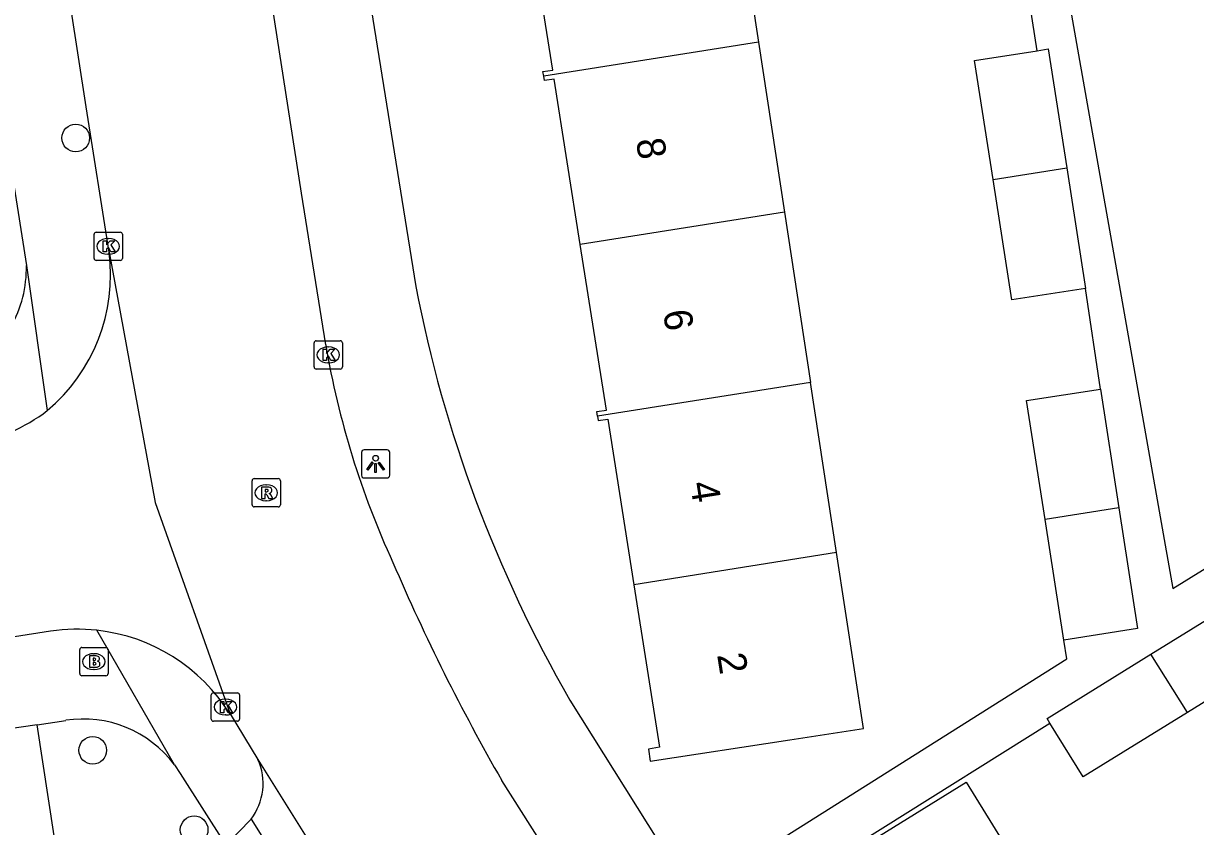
# Model space of a CAD drawing. Extents: x 160077 to 160945, y 386481 to 387498.
# Drawn here: x 160446.25 to 160487.71, y 387277.35 to 387305.76 of the extents above; entities that cross this region are included whole.
import ezdxf

# ---------------------------------------------------------------- set-up
doc = ezdxf.new("R2010")
doc.units = 0
for name, color, linetype in [('IMGEO_Boom', 7, 'Continuous'), ('IMGEO_Brandkraan', 7, 'Continuous'), ('IMGEO_Kolk', 7, 'Continuous'), ('IMGEO_Lichtpunt', 7, 'Continuous'), ('IMGEO_Pand', 7, 'Continuous'), ('IMGEO_Pand_nummerreeks', 7, 'Continuous'), ('IMGEO_Rijbaan_lokaal_open', 7, 'Continuous'), ('IMGEO_Rioolput', 7, 'Continuous'), ('IMGEO_Voetpad_open', 7, 'Continuous')]:
    doc.layers.add(name, color=color, linetype=linetype)

msp = doc.modelspace()

# ---------------------------------------------------------------- linework, layer by layer
at = {"layer": 'IMGEO_Boom'}
for centre in [(160448.103, 387301.71), (160448.704, 387280.046), (160452.29, 387277.235)]:
    msp.add_circle(centre, 0.489, dxfattribs=at)
at = {"layer": 'IMGEO_Brandkraan'}
for p, q in [((160448.243, 387282.758), (160448.243, 387283.61)), ((160448.318, 387283.684), (160449.17, 387283.684)), ((160449.244, 387283.61), (160449.244, 387282.758)), ((160448.731, 387283.464), (160448.756, 387283.464)), ((160448.754, 387282.904), (160448.729, 387282.904)), ((160449.17, 387282.684), (160448.318, 387282.684))]:
    msp.add_line(p, q, dxfattribs=at)
for points in [[(160448.243, 387282.758), (160448.243, 387283.61)], [(160448.318, 387283.684), (160449.17, 387283.684)], [(160449.244, 387283.61), (160449.244, 387282.758)], [(160448.591, 387283.384), (160448.591, 387282.984), (160448.804, 387282.984)], [(160448.822, 387283.384), (160448.591, 387283.384)], [(160448.77, 387283.303), (160448.716, 387283.303), (160448.716, 387283.227)], [(160448.716, 387283.227), (160448.769, 387283.227)], [(160448.778, 387283.151), (160448.716, 387283.151), (160448.716, 387283.07)], [(160448.716, 387283.07), (160448.778, 387283.07)], [(160449.17, 387282.684), (160448.318, 387282.684)]]:
    msp.add_lwpolyline(points, dxfattribs=at)
for centre, radius, start, end in [((160448.32, 387283.608), 0.0765, 91.552, 178.448), ((160448.32, 387283.608), 0.0765, 91.552, 178.448), ((160449.168, 387283.608), 0.0765, 1.552, 88.448), ((160449.168, 387283.608), 0.0765, 1.552, 88.448), ((160448.771, 387283.265), 0.0379, 267.8285, 90.9355), ((160448.826, 387283.239), 0.145, 59.4692, 91.5367), ((160448.851, 387283.286), 0.0922, 285.5137, 58.1501), ((160448.856, 387283.094), 0.105, 301.3115, 78.989), ((160448.779, 387283.11), 0.0404, 269.8759, 90.5077), ((160448.81, 387283.235), 0.251, 268.6676, 293.5347), ((160448.32, 387282.76), 0.0765, 181.552, 268.448), ((160448.32, 387282.76), 0.0765, 181.552, 268.448), ((160449.168, 387282.76), 0.0765, 271.552, 358.448), ((160449.168, 387282.76), 0.0765, 271.552, 358.448)]:
    msp.add_arc(centre, radius, start, end, dxfattribs=at)
for centre, major_axis, ratio, start_param, end_param in [((160448.73, 387283.184), (-0.387, 0.002), 0.722429, 4.712389, 7.853982), ((160448.755, 387283.184), (-0.39, 0.002), 0.717154, 1.570796, 4.712389)]:
    msp.add_ellipse(centre, major_axis=major_axis, ratio=ratio, start_param=start_param, end_param=end_param, dxfattribs=at)
at = {"layer": 'IMGEO_Kolk'}
for p, q in [((160448.75, 387297.45), (160448.75, 387298.302)), ((160448.825, 387298.376), (160449.677, 387298.376)), ((160449.238, 387298.156), (160449.263, 387298.156)), ((160449.751, 387298.302), (160449.751, 387297.45)), ((160449.677, 387297.376), (160448.825, 387297.376)), ((160449.261, 387297.596), (160449.236, 387297.596)), ((160456.533, 387293.609), (160456.533, 387294.461)), ((160456.608, 387294.535), (160457.46, 387294.535)), ((160457.534, 387294.461), (160457.534, 387293.609)), ((160457.021, 387294.315), (160457.046, 387294.315)), ((160457.044, 387293.755), (160457.019, 387293.755)), ((160457.46, 387293.535), (160456.608, 387293.535)), ((160452.897, 387281.15), (160452.897, 387282.002)), ((160452.972, 387282.076), (160453.824, 387282.076)), ((160453.898, 387282.002), (160453.898, 387281.15)), ((160453.385, 387281.856), (160453.41, 387281.856)), ((160453.408, 387281.296), (160453.383, 387281.296)), ((160453.824, 387281.076), (160452.972, 387281.076))]:
    msp.add_line(p, q, dxfattribs=at)
for points in [[(160448.75, 387297.45), (160448.75, 387298.302)], [(160448.825, 387298.376), (160449.677, 387298.376)], [(160449.751, 387298.302), (160449.751, 387297.45)], [(160449.071, 387298.076), (160449.194, 387298.076), (160449.194, 387297.925), (160449.324, 387298.076), (160449.488, 387298.076), (160449.342, 387297.925), (160449.495, 387297.676), (160449.343, 387297.676), (160449.258, 387297.84), (160449.194, 387297.773), (160449.194, 387297.676), (160449.071, 387297.676), (160449.071, 387298.076)], [(160449.677, 387297.376), (160448.825, 387297.376)], [(160456.533, 387293.609), (160456.533, 387294.461)], [(160456.608, 387294.535), (160457.46, 387294.535)], [(160457.534, 387294.461), (160457.534, 387293.609)], [(160456.854, 387294.235), (160456.977, 387294.235), (160456.977, 387294.084), (160457.107, 387294.235), (160457.271, 387294.235), (160457.125, 387294.084), (160457.278, 387293.835), (160457.126, 387293.835), (160457.041, 387293.999), (160456.977, 387293.932), (160456.977, 387293.835), (160456.854, 387293.835), (160456.854, 387294.235)], [(160457.46, 387293.535), (160456.608, 387293.535)], [(160452.897, 387281.15), (160452.897, 387282.002)], [(160452.972, 387282.076), (160453.824, 387282.076)], [(160453.898, 387282.002), (160453.898, 387281.15)], [(160453.218, 387281.776), (160453.341, 387281.776), (160453.341, 387281.625), (160453.471, 387281.776), (160453.635, 387281.776), (160453.489, 387281.625), (160453.642, 387281.376), (160453.49, 387281.376), (160453.405, 387281.54), (160453.341, 387281.473), (160453.341, 387281.376), (160453.218, 387281.376), (160453.218, 387281.776)], [(160453.824, 387281.076), (160452.972, 387281.076)]]:
    msp.add_lwpolyline(points, dxfattribs=at)
for centre, start, end in [((160448.827, 387298.3), 91.552, 178.448), ((160448.827, 387298.3), 91.552, 178.448), ((160449.675, 387298.3), 1.552, 88.448), ((160449.675, 387298.3), 1.552, 88.448), ((160448.827, 387297.452), 181.552, 268.448), ((160448.827, 387297.452), 181.552, 268.448), ((160449.675, 387297.452), 271.552, 358.448), ((160449.675, 387297.452), 271.552, 358.448), ((160456.61, 387294.459), 91.552, 178.448), ((160456.61, 387294.459), 91.552, 178.448), ((160457.458, 387294.459), 1.552, 88.448), ((160457.458, 387294.459), 1.552, 88.448), ((160456.61, 387293.611), 181.552, 268.448), ((160456.61, 387293.611), 181.552, 268.448), ((160457.458, 387293.611), 271.552, 358.448), ((160457.458, 387293.611), 271.552, 358.448), ((160452.974, 387282), 91.552, 178.448), ((160452.974, 387282), 91.552, 178.448), ((160453.822, 387282), 1.552, 88.448), ((160453.822, 387282), 1.552, 88.448), ((160452.974, 387281.152), 181.552, 268.448), ((160452.974, 387281.152), 181.552, 268.448), ((160453.822, 387281.152), 271.552, 358.448), ((160453.822, 387281.152), 271.552, 358.448)]:
    msp.add_arc(centre, 0.0765, start, end, dxfattribs=at)
for centre, major_axis, ratio, start_param, end_param in [((160449.237, 387297.876), (-0.387, 0.002), 0.722429, 4.712389, 7.853982), ((160449.262, 387297.876), (-0.39, 0.002), 0.717154, 1.570796, 4.712389), ((160457.02, 387294.035), (-0.387, 0.002), 0.722429, 4.712389, 7.853982), ((160457.045, 387294.035), (-0.39, 0.002), 0.717154, 1.570796, 4.712389), ((160453.384, 387281.576), (-0.387, 0.002), 0.722429, 4.712389, 7.853982), ((160453.409, 387281.576), (-0.39, 0.002), 0.717154, 1.570796, 4.712389)]:
    msp.add_ellipse(centre, major_axis=major_axis, ratio=ratio, start_param=start_param, end_param=end_param, dxfattribs=at)
at = {"layer": 'IMGEO_Lichtpunt'}
for p, q in [((160459.113, 387290.677), (160458.305, 387290.677)), ((160459.113, 387290.677), (160458.305, 387290.677)), ((160458.211, 387290.582), (160458.211, 387289.775)), ((160458.211, 387290.582), (160458.211, 387289.775)), ((160459.207, 387289.775), (160459.207, 387290.582)), ((160459.207, 387289.775), (160459.207, 387290.582)), ((160458.305, 387289.681), (160459.113, 387289.681)), ((160458.305, 387289.681), (160459.113, 387289.681))]:
    msp.add_line(p, q, dxfattribs=at)
for points in [[(160458.585, 387290.246), (160458.624, 387290.218), (160458.436, 387289.956), (160458.398, 387289.983), (160458.585, 387290.246)], [(160458.797, 387290.218), (160458.835, 387290.245), (160459.022, 387289.983), (160458.983, 387289.955), (160458.797, 387290.218)], [(160458.687, 387290.198), (160458.734, 387290.198), (160458.734, 387289.876), (160458.687, 387289.876), (160458.687, 387290.198)]]:
    msp.add_lwpolyline(points, dxfattribs=at)
msp.add_circle((160458.71, 387290.38), 0.0994, dxfattribs=at)
for centre, start, end in [((160458.305, 387290.582), 90, 180), ((160458.305, 387290.582), 90, 180), ((160459.113, 387290.582), 0, 90), ((160459.113, 387290.582), 0, 90), ((160458.305, 387289.775), 180, 270), ((160458.305, 387289.775), 180, 270), ((160459.113, 387289.775), 270, 0), ((160459.113, 387289.775), 270, 360)]:
    msp.add_arc(centre, 0.0946, start, end, dxfattribs=at)
at = {"layer": 'IMGEO_Pand'}
for points in [[(160471.329, 387311.117), (160472.25, 387305.098)], [(160464.655, 387303.899), (160464.63, 387304.057), (160464.973, 387304.111), (160464.048, 387309.968)], [(160472.25, 387305.098), (160464.655, 387303.899)], [(160472.25, 387305.098), (160473.172, 387299.08)], [(160480.549, 387300.245), (160479.896, 387304.454), (160482.113, 387304.798)], [(160482.113, 387304.798), (160482.503, 387304.858), (160483.155, 387300.656)], [(160465.947, 387297.939), (160465.023, 387303.795), (160464.68, 387303.741), (160464.655, 387303.899)], [(160480.549, 387300.245), (160483.155, 387300.656)], [(160483.155, 387300.656), (160483.818, 387296.388)], [(160483.818, 387296.388), (160481.211, 387295.984), (160480.549, 387300.245)], [(160473.172, 387299.08), (160465.947, 387297.939)], [(160473.172, 387299.08), (160474.093, 387293.06)], [(160466.558, 387291.871), (160466.533, 387292.029), (160466.872, 387292.082), (160465.947, 387297.939)], [(160474.093, 387293.06), (160466.558, 387291.871)], [(160475.014, 387287.042), (160474.093, 387293.06)], [(160482.391, 387288.212), (160481.738, 387292.416), (160484.345, 387292.82)], [(160484.345, 387292.82), (160484.996, 387288.626)], [(160466.558, 387291.871), (160466.583, 387291.713), (160466.922, 387291.766), (160467.847, 387285.905)], [(160484.996, 387288.626), (160482.391, 387288.212)], [(160484.996, 387288.626), (160485.66, 387284.35), (160483.053, 387283.946)], [(160483.053, 387283.946), (160482.391, 387288.212)], [(160475.014, 387287.042), (160467.847, 387285.905)], [(160467.847, 387285.905), (160468.755, 387280.152), (160468.356, 387280.091), (160468.422, 387279.661), (160473.365, 387280.418), (160475.967, 387280.816), (160475.014, 387287.042)], [(160486.134, 387283.443), (160489.52, 387285.535)], [(160489.52, 387285.535), (160490.798, 387283.467), (160487.429, 387281.386)], [(160482.563, 387281.001), (160482.458, 387281.171), (160486.134, 387283.443)], [(160487.429, 387281.386), (160486.134, 387283.443)], [(160487.429, 387281.386), (160483.736, 387279.103), (160482.563, 387281.001)], [(160476.033, 387276.718), (160479.598, 387278.921), (160480.876, 387276.853), (160477.328, 387274.661)]]:
    msp.add_lwpolyline(points, dxfattribs=at)
at = {"layer": 'IMGEO_Rijbaan_lokaal_open'}
for points in [[(160449.285, 387297.666), (160448.468, 387302.807), (160443.348, 387335.908), (160439.116, 387362.429), (160435.904, 387382.909), (160432.676, 387403.453)], [(160456.945, 387294.39), (160456.089, 387299.755), (160453.651, 387315.452)], [(160449.285, 387297.666), (160450.91, 387288.812), (160453.559, 387281.332)], [(160447.213, 387284.258), (160410.581, 387278.491), (160401.538, 387277.092)], [(160453.559, 387281.332), (160454.544, 387279.719)], [(160454.544, 387279.719), (160463.8, 387264.904), (160472.539, 387250.825)], [(160482.077, 387248.744), (160480.89, 387250.608), (160479.886, 387252.225), (160472.444, 387264.366), (160463.176, 387278.973)]]:
    msp.add_lwpolyline(points, dxfattribs=at)
for centre, radius, start, end in [((160443.036, 387296.88), 6.298, 310.1118, 7.1732), ((160487.218, 387299.517), 30.704, 189.6129, 204.7043), ((160443.095, 387297.34), 6.621, 281.464, 307.1566), ((160526.809, 387315.575), 73.409, 203.17517, 209.90737), ((160448.159, 387278.01), 6.319, 83.6896, 98.6145), ((160448.161, 387277.969), 6.36, 31.9219, 83.7461)]:
    msp.add_arc(centre, radius, start, end, dxfattribs=at)
at = {"layer": 'IMGEO_Rioolput'}
for p, q in [((160454.34, 387288.73), (160454.34, 387289.582)), ((160454.415, 387289.656), (160455.267, 387289.656)), ((160454.828, 387289.436), (160454.853, 387289.436)), ((160455.341, 387289.582), (160455.341, 387288.73)), ((160455.267, 387288.656), (160454.415, 387288.656)), ((160454.851, 387288.876), (160454.826, 387288.876))]:
    msp.add_line(p, q, dxfattribs=at)
for points in [[(160454.34, 387288.73), (160454.34, 387289.582)], [(160454.415, 387289.656), (160455.267, 387289.656)], [(160455.341, 387289.582), (160455.341, 387288.73)], [(160454.929, 387289.354), (160454.677, 387289.356), (160454.677, 387288.956)], [(160454.677, 387288.956), (160454.801, 387288.956), (160454.801, 387289.118), (160454.812, 387289.118)], [(160454.855, 387289.275), (160454.801, 387289.275), (160454.801, 387289.194)], [(160454.801, 387289.194), (160454.853, 387289.194)], [(160454.859, 387289.089), (160454.93, 387288.956), (160455.07, 387288.956), (160455.005, 387289.082)], [(160455.267, 387288.656), (160454.415, 387288.656)]]:
    msp.add_lwpolyline(points, dxfattribs=at)
for centre, radius, start, end in [((160454.417, 387289.58), 0.0765, 91.552, 178.448), ((160454.417, 387289.58), 0.0765, 91.552, 178.448), ((160455.265, 387289.58), 0.0765, 1.552, 88.448), ((160455.265, 387289.58), 0.0765, 1.552, 88.448), ((160454.811, 387289.065), 0.0533, 26.0293, 88.6989), ((160454.837, 387289.383), 0.19, 274.7715, 282.9687), ((160454.861, 387289.179), 0.0964, 77.0061, 93.1865), ((160454.875, 387289.236), 0.0378, 276.6634, 79.6772), ((160454.928, 387289.244), 0.109, 350.3612, 89.416), ((160454.926, 387289.244), 0.112, 277.5842, 350.9817), ((160454.91, 387289.029), 0.108, 29.5134, 73.7905), ((160454.417, 387288.732), 0.0765, 181.552, 268.448), ((160454.417, 387288.732), 0.0765, 181.552, 268.448), ((160455.265, 387288.732), 0.0765, 271.552, 358.448), ((160455.265, 387288.732), 0.0765, 271.552, 358.448)]:
    msp.add_arc(centre, radius, start, end, dxfattribs=at)
for centre, major_axis, ratio, start_param, end_param in [((160454.827, 387289.156), (-0.387, 0.002), 0.722429, 4.712389, 7.853982), ((160454.852, 387289.156), (-0.39, 0.002), 0.717154, 1.570796, 4.712389)]:
    msp.add_ellipse(centre, major_axis=major_axis, ratio=ratio, start_param=start_param, end_param=end_param, dxfattribs=at)
at = {"layer": 'IMGEO_Voetpad_open'}
for points in [[(160480.593, 387322.818), (160482.564, 387310.335), (160486.904, 387285.772), (160519.591, 387305.971), (160521.098, 387306.922), (160522.507, 387307.527)], [(160443.241, 387316.996), (160446.356, 387297.194)], [(160456.971, 387316.111), (160460.133, 387296.45)], [(160482.113, 387304.798), (160481.561, 387308.361)], [(160446.356, 387297.194), (160447.094, 387292.063)], [(160484.345, 387292.82), (160483.818, 387296.388)], [(160451.59, 387279.532), (160448.854, 387284.291)], [(160469.909, 387274.918), (160483.156, 387283.28), (160483.053, 387283.946)], [(160465.584, 387281.822), (160469.909, 387274.918)], [(160446.738, 387280.952), (160445.192, 387280.717)], [(160446.738, 387280.952), (160447.747, 387281.105)], [(160447.912, 387273.249), (160446.738, 387280.952)], [(160470.738, 387273.594), (160482.563, 387281.001)], [(160451.59, 387279.532), (160451.794, 387279.23), (160453.415, 387276.694)], [(160454.302, 387277.61), (160453.415, 387276.694)], [(160454.302, 387277.61), (160470.472, 387251.777)]]:
    msp.add_lwpolyline(points, dxfattribs=at)
for centre, radius, start, end in [((160442.196, 387297.098), 4.161, 330.1468, 1.3208), ((160506.29, 387305.32), 47.002, 190.8784, 209.9965), ((160448.363, 387277.13), 4.023, 36.6676, 98.8123), ((160452.668, 387278.866), 2.061, 322.4526, 24.4557)]:
    msp.add_arc(centre, radius, start, end, dxfattribs=at)

# ---------------------------------------------------------------- texts
at = {"layer": 'IMGEO_Pand_nummerreeks'}
for s, p in [('8', (160467.915, 387301.635)), ('6', (160468.872, 387295.567)), ('4', (160469.83, 387289.495)), ('2', (160470.787, 387283.424))]:
    msp.add_text(s, height=1, rotation=278.9666, dxfattribs=at).set_placement(p)

doc.saveas('drawing.dxf')
